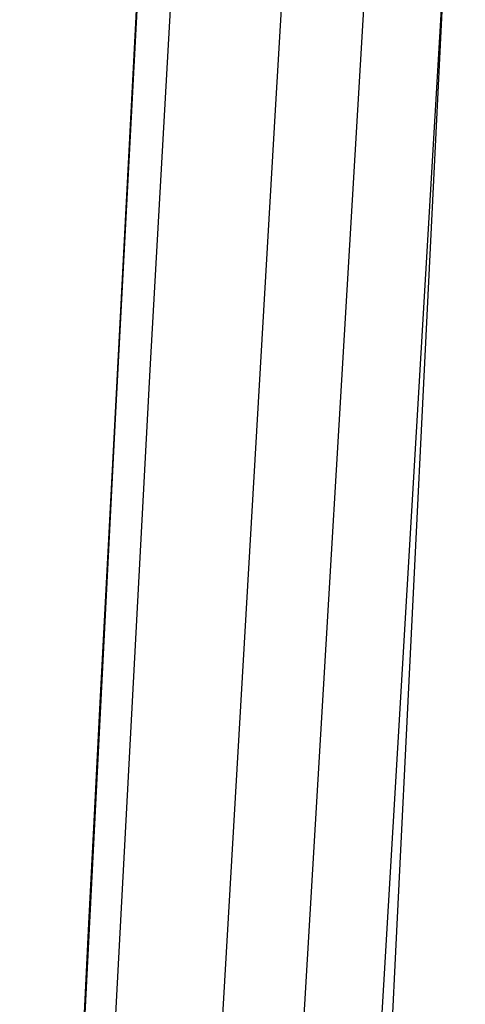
# Model space of a CAD drawing. Header units: metres. Extents: x 209848 to 209928, y 1182430 to 1182563.
# Tile 585 of 656: x 209852.6916 to 209852.7233, y 1182486.466 to 1182486.536. Entities that reach past the tile are written whole.
import ezdxf

# ---------------------------------------------------------------- set-up
doc = ezdxf.new("R2010")
doc.units = ezdxf.units.M
doc.header["$MEASUREMENT"] = 0
doc.linetypes.add('DGN Style 2', pattern=[15.036391, 9.021834, -6.014556])
doc.layers.get('0').update_dxf_attribs({"color": 254})

# ---------------------------------------------------------------- blocks, each defined once
blk = doc.blocks.new('*U2')
at = {"color": 3, "linetype": 'Continuous'}
for p, q in [((1.356887, -12.491795), (1.351798, -12.589315)), ((1.351798, -12.589315), (1.346896, -12.686917))]:
    blk.add_line(p, q, dxfattribs=at)
blk = doc.blocks.new('*U3')
at = {"color": 3, "linetype": 'Continuous'}
for p, q in [((1.358902, -12.454817), (1.353681, -12.553431)), ((1.353681, -12.553431), (1.348657, -12.652088))]:
    blk.add_line(p, q, dxfattribs=at)
blk = doc.blocks.new('*U4')
at = {"color": 3, "linetype": 'Continuous'}
for p, q in [((1.357775, -12.475219), (1.35258, -12.574077)), ((1.35258, -12.574077), (1.34758, -12.673039))]:
    blk.add_line(p, q, dxfattribs=at)
blk = doc.blocks.new('*U5')
at = {"color": 3, "linetype": 'Continuous'}
for p, q in [((1.361704, -12.450986), (1.356159, -12.549955)), ((1.356159, -12.549955), (1.350839, -12.648947))]:
    blk.add_line(p, q, dxfattribs=at)
blk = doc.blocks.new('*U6')
at = {"color": 3, "linetype": 'Continuous'}
for p, q in [((1.371075, -12.431643), (1.365049, -12.531503)), ((1.365049, -12.531503), (1.359259, -12.631332))]:
    blk.add_line(p, q, dxfattribs=at)
blk = doc.blocks.new('*U7')
at = {"color": 3, "linetype": 'Continuous'}
blk.add_line((1.371409, -12.523137), (1.365564, -12.621885), dxfattribs=at)
blk = doc.blocks.new('*U8')
at = {"color": 3, "linetype": 'Continuous'}
blk.add_line((1.378521, -12.496235), (1.372597, -12.596479), dxfattribs=at)
blk = doc.blocks.new('*U9')
at = {"color": 3, "linetype": 'Continuous'}
for p, q in [((1.378577, -12.490572), (1.373606, -12.591299)), ((1.373606, -12.591299), (1.368775, -12.692017))]:
    blk.add_line(p, q, dxfattribs=at)
blk = doc.blocks.new('ATTEMP')
at = {"color": 3, "linetype": 'Continuous'}
for name in ['*U9', '*U8', '*U7', '*U6', '*U5', '*U4', '*U3', '*U2']:
    blk.add_blockref(name, (-8.511171, 0), dxfattribs=at)

msp = doc.modelspace()

# ---------------------------------------------------------------- block references
at = {"color": 1, "linetype": 'DGN Style 2'}
msp.add_blockref('ATTEMP', (209859.855907, 1182499.061067), dxfattribs=at)

doc.saveas('drawing.dxf')
